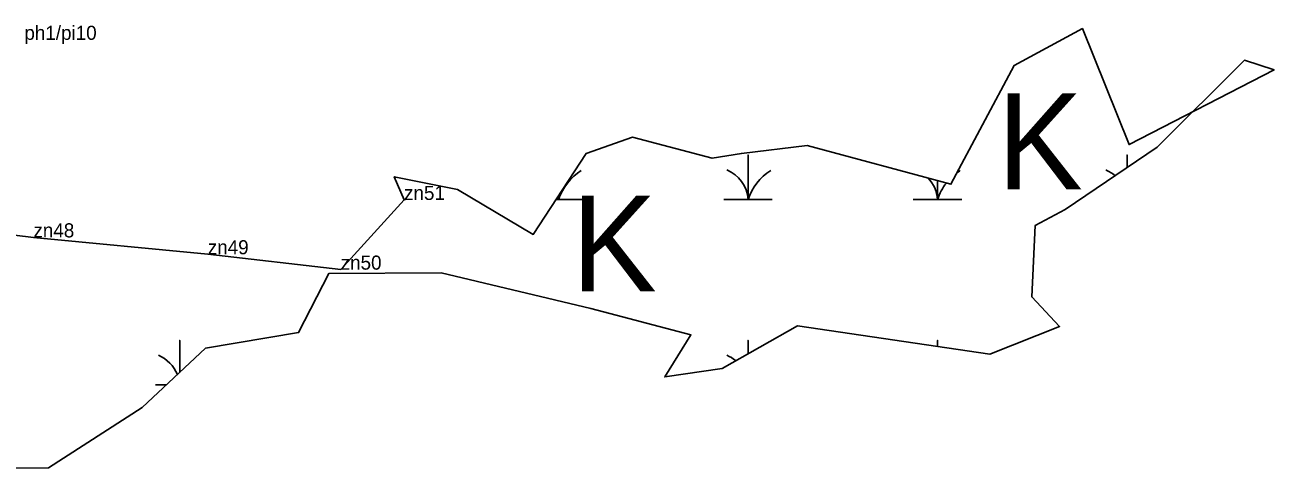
# Model space of a CAD drawing. Extents: x 2072529 to 2268796, y 436423 to 470406.
# Drawn here: x 2231254.2 to 2231697.6, y 438367.1 to 438524.7 of the extents above; entities that cross this region are included whole.
import ezdxf

# ---------------------------------------------------------------- set-up
doc = ezdxf.new("R2010")
doc.units = 0
for name, color, linetype in [('Exist Environmental Wetland Boundary', 7, 'Continuous'), ('Exist Environmental Wetland Boundary Cogo Comment', 7, 'Continuous'), ('Exist Hydro Swamp or Marsh', 7, 'Continuous'), ('Old_Level_20', 7, 'Continuous')]:
    doc.layers.add(name, color=color, linetype=linetype)

msp = doc.modelspace()

# ---------------------------------------------------------------- linework, layer by layer
at = {"layer": 'Exist Environmental Wetland Boundary'}
for points in [[(2231212.35, 438367.12), (2231262.57, 438367.52), (2231295.83, 438388.93), (2231318.26, 438409.98), (2231351.29, 438415.53), (2231362, 438436.45), (2231401.87, 438436.73), (2231455.04, 438424.04), (2231490.59, 438414.73), (2231481.3, 438399.8), (2231501.62, 438402.84), (2231528.43, 438417.98), (2231596.74, 438407.89), (2231621.44, 438417.71), (2231611.56, 438428.2), (2231612.82, 438453.57), (2231623.48, 438459.24), (2231656.05, 438481.33), (2231687.11, 438512.17), (2231697.56, 438508.73), (2231646.09, 438482.23), (2231629.57, 438523.43), (2231605.36, 438510.34), (2231582.85, 438468.18), (2231531.81, 438481.92), (2231508.49, 438479.14), (2231498.07, 438477.38), (2231469.88, 438484.94), (2231453.38, 438479.04), (2231434.62, 438450.39), (2231407.75, 438466.32), (2231385.3, 438470.85), (2231388.76, 438462.6), (2231389.19, 438462.74)], [(2231106.33, 438463.95), (2231150.87, 438462.26), (2231257.2, 438449.32), (2231319.09, 438443.33), (2231366.26, 438437.87), (2231388.76, 438462.6)]]:
    msp.add_lwpolyline(points, dxfattribs=at)
at = {"layer": 'Exist Hydro Swamp or Marsh'}
for points in [[(2231502.28, 438462.8), (2231510.88, 438462.8), (2231510.88, 438478.58), (2231510.88, 438462.8), (2231519.48, 438462.8)], [(2231645.38, 438474.09), (2231645.38, 438478.58), (2231645.38, 438474.09)], [(2231569.53, 438462.8), (2231578.13, 438462.8), (2231578.13, 438469.45)], [(2231578.13, 438469.45), (2231578.13, 438462.8), (2231586.73, 438462.8)], [(2231442.75, 438462.8), (2231443.63, 438462.8), (2231443.63, 438464.15)], [(2231443.63, 438464.15), (2231443.63, 438462.8), (2231452.23, 438462.8)], [(2231309.13, 438401.41), (2231309.13, 438412.78), (2231309.13, 438401.41)], [(2231510.88, 438408.07), (2231510.88, 438412.78), (2231510.88, 438408.07)], [(2231578.13, 438410.64), (2231578.13, 438412.78), (2231578.13, 438410.64)], [(2231300.53, 438397), (2231304.43, 438397)]]:
    msp.add_lwpolyline(points, dxfattribs=at)
for centre, radius, start, end in [((2231461.87, 438456.74), 19.22, 122.1274, 161.6222), ((2231498.61, 438461.91), 12.3, 4.1403, 67.535), ((2231529.12, 438456.74), 19.22, 122.1274, 161.6222), ((2231596.37, 438456.74), 19.22, 122.1274, 126.1785), ((2231633.11, 438461.91), 12.3, 49.2149, 67.535), ((2231565.86, 438461.91), 12.3, 4.1403, 43.2874), ((2231596.37, 438456.74), 19.22, 141.8569, 161.6222), ((2231431.36, 438461.91), 12.3, 4.1403, 9.49), ((2231296.86, 438396.11), 12.3, 21.5654, 67.535), ((2231498.61, 438396.11), 12.3, 50.3105, 67.535)]:
    msp.add_arc(centre, radius, start, end, dxfattribs=at)
at = {"layer": 'Old_Level_20'}
for p, q in [((2231388.76, 438462.6), (2231388.76, 438462.6)), ((2231257.2, 438449.32), (2231257.2, 438449.32)), ((2231319.09, 438443.33), (2231319.09, 438443.33)), ((2231366.26, 438437.87), (2231366.26, 438437.87))]:
    msp.add_line(p, q, dxfattribs=at)

# ---------------------------------------------------------------- texts
at = {"layer": 'Exist Environmental Wetland Boundary Cogo Comment'}
for s, p in [('ph1/pi10', (2231253.98, 438519.43)), ('zn51', (2231388.76, 438462.6)), ('zn48', (2231257.2, 438449.32)), ('zn49', (2231319.09, 438443.33)), ('zn50', (2231366.26, 438437.87))]:
    msp.add_text(s, height=5, dxfattribs=at).set_placement(p)
at = {"layer": 'Exist Hydro Swamp or Marsh'}
for p in [(2231599.33, 438466.39), (2231448.13, 438430.15)]:
    msp.add_text('K', height=34, dxfattribs=at).set_placement(p)

doc.saveas('drawing.dxf')
